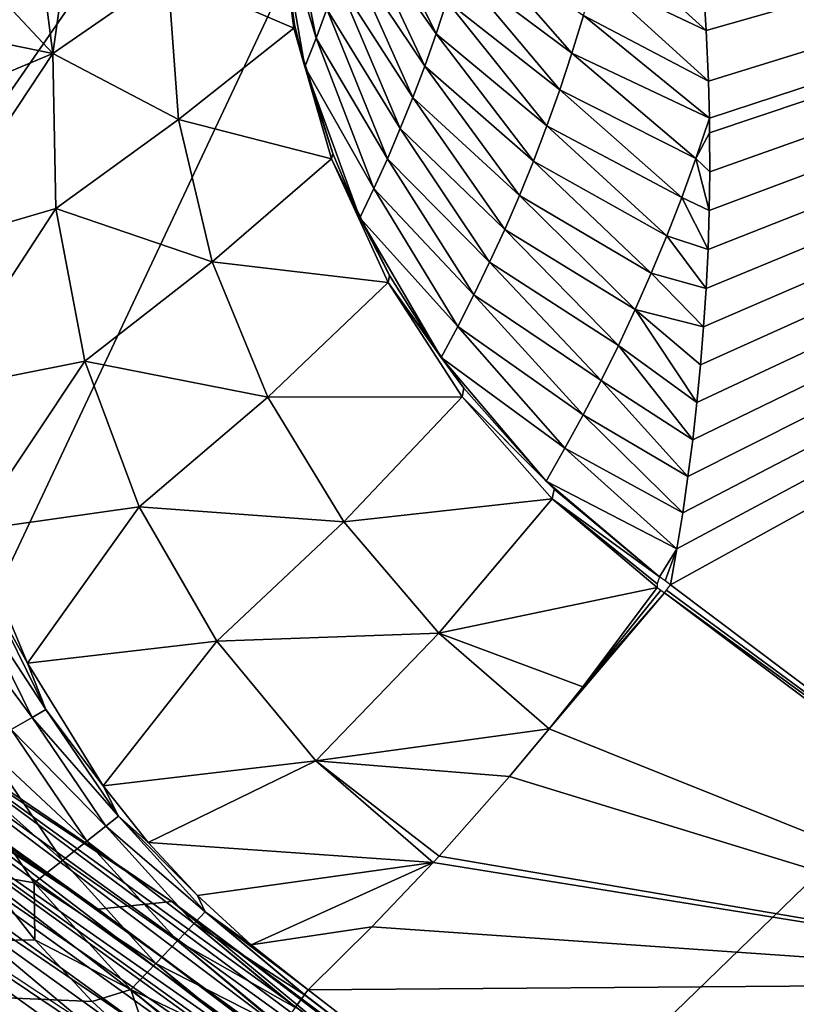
# Model space of a CAD drawing. Header units: millimetres. Extents: x -43.6 to 43.6, y -43.6 to 43.6.
# Tile 628 of 637: x 18.5 to 19.8, y 26.2 to 27.9. Entities that reach past the tile are written whole.
import ezdxf

# ---------------------------------------------------------------- set-up
doc = ezdxf.new("R2010")
doc.units = ezdxf.units.MM
doc.header["$LTSCALE"] = 52.148148
for name, color, linetype in [('150', 7, 'CONTINUOUS'), ('153', 7, 'CONTINUOUS'), ('157', 7, 'CONTINUOUS'), ('177', 7, 'CONTINUOUS'), ('236', 7, 'CONTINUOUS'), ('377', 7, 'CONTINUOUS'), ('412', 7, 'CONTINUOUS'), ('413', 7, 'CONTINUOUS'), ('416', 7, 'CONTINUOUS'), ('424', 7, 'CONTINUOUS'), ('69', 7, 'CONTINUOUS'), ('79', 7, 'CONTINUOUS'), ('89', 7, 'CONTINUOUS')]:
    doc.layers.add(name, color=color, linetype=linetype)

msp = doc.modelspace()

# ---------------------------------------------------------------- linework, layer by layer
at = {"layer": '150', "linetype": 'Continuous'}
for points in [[(19.5896, 26.9389, 10.7741), (19.6002, 26.9987, 10.9762), (22.9876, 28.8139, 23.9303), (19.5896, 26.9389, 10.7741)], [(20.4581, 26.2855, 10.7744), (19.5896, 26.9389, 10.7741), (22.9876, 28.8139, 23.9303), (20.4581, 26.2855, 10.7744)], [(19.6002, 26.9987, 10.9762), (19.61, 27.059, 11.1783), (22.9876, 28.8139, 23.9303), (19.6002, 26.9987, 10.9762)], [(19.61, 27.059, 11.1783), (19.6188, 27.12, 11.3804), (22.9876, 28.8139, 23.9303), (19.61, 27.059, 11.1783)], [(19.6188, 27.12, 11.3804), (19.6268, 27.1815, 11.5825), (22.9876, 28.8139, 23.9303), (19.6188, 27.12, 11.3804)], [(19.6268, 27.1815, 11.5825), (19.6339, 27.2437, 11.7847), (22.9876, 28.8139, 23.9303), (19.6268, 27.1815, 11.5825)], [(19.6339, 27.2437, 11.7847), (19.64, 27.3067, 11.9873), (22.9876, 28.8139, 23.9303), (19.6339, 27.2437, 11.7847)], [(19.64, 27.3067, 11.9873), (19.6451, 27.3705, 12.1903), (22.9876, 28.8139, 23.9303), (19.64, 27.3067, 11.9873)], [(19.6495, 27.8662, 13.6958), (19.644, 27.9495, 13.9362), (22.9876, 28.8139, 23.9303), (19.6495, 27.8662, 13.6958)], [(19.6451, 27.3705, 12.1903), (19.6493, 27.4348, 12.3927), (22.9876, 28.8139, 23.9303), (19.6451, 27.3705, 12.1903)], [(19.6493, 27.4348, 12.3927), (19.6524, 27.4996, 12.5947), (22.9876, 28.8139, 23.9303), (19.6493, 27.4348, 12.3927)], [(19.6532, 27.7815, 13.4474), (19.6495, 27.8662, 13.6958), (22.9876, 28.8139, 23.9303), (19.6532, 27.7815, 13.4474)], [(19.6524, 27.4996, 12.5947), (19.6544, 27.5649, 12.7959), (22.9876, 28.8139, 23.9303), (19.6524, 27.4996, 12.5947)], [(19.6548, 27.7195, 13.2634), (19.6532, 27.7815, 13.4474), (22.9876, 28.8139, 23.9303), (19.6548, 27.7195, 13.2634)], [(19.6544, 27.5649, 12.7959), (19.6553, 27.63, 12.9944), (22.9876, 28.8139, 23.9303), (19.6544, 27.5649, 12.7959)], [(19.6551, 27.6952, 13.1908), (19.6548, 27.7195, 13.2634), (22.9876, 28.8139, 23.9303), (19.6551, 27.6952, 13.1908)], [(19.6553, 27.63, 12.9944), (19.6551, 27.6952, 13.1908), (22.9876, 28.8139, 23.9303), (19.6553, 27.63, 12.9944)]]:
    msp.add_3dface(points, dxfattribs=at)
at = {"layer": '153', "color": 2, "linetype": 'Continuous'}
for points in [[(19.6484, 29.4468, 25.9303), (17.6817, 30.668, 25.9303), (16.0293, 24.215, 2.3697), (19.6484, 29.4468, 25.9303)], [(16.9026, 23.6137, 2.3697), (19.6484, 29.4468, 25.9303), (16.0293, 24.215, 2.3697), (16.9026, 23.6137, 2.3697)], [(21.5317, 28.099, 25.9303), (19.6484, 29.4468, 25.9303), (16.9026, 23.6137, 2.3697), (21.5317, 28.099, 25.9303)], [(17.7534, 22.9808, 2.3697), (21.5317, 28.099, 25.9303), (16.9026, 23.6137, 2.3697), (17.7534, 22.9808, 2.3697)], [(18.5805, 22.3173, 2.3697), (21.5317, 28.099, 25.9303), (17.7534, 22.9808, 2.3697), (18.5805, 22.3173, 2.3697)], [(23.3229, 26.631, 25.9303), (21.5317, 28.099, 25.9303), (18.5805, 22.3173, 2.3697), (23.3229, 26.631, 25.9303)], [(19.3828, 21.6242, 2.3697), (23.3229, 26.631, 25.9303), (18.5805, 22.3173, 2.3697), (19.3828, 21.6242, 2.3697)], [(20.159, 20.9026, 2.3697), (23.3229, 26.631, 25.9303), (19.3828, 21.6242, 2.3697), (20.159, 20.9026, 2.3697)]]:
    msp.add_3dface(points, dxfattribs=at)
at = {"layer": '157', "color": 1, "linetype": 'Continuous'}
for points in [[(18.5257, 26.3449, -15), (16.9117, 26.3148, -15), (18.4385, 26.4549, -15), (18.5257, 26.3449, -15)], [(18.6216, 26.2416, -15), (16.9117, 26.3148, -15), (18.5257, 26.3449, -15), (18.6216, 26.2416, -15)], [(18.7459, 25.0412, -15), (16.9117, 26.3148, -15), (18.7257, 26.1458, -15), (18.7459, 25.0412, -15)], [(18.7257, 26.1458, -15), (16.9117, 26.3148, -15), (18.6216, 26.2416, -15), (18.7257, 26.1458, -15)]]:
    msp.add_3dface(points, dxfattribs=at)
at = {"layer": '177', "linetype": 'Continuous'}
for points in [[(19.4428, 26.7682, 4.7218), (19.5796, 26.9252, 10.6612), (19.3866, 26.6976, 2.1386), (19.4428, 26.7682, 4.7218)], [(19.5796, 26.9252, 10.6612), (20.4477, 26.2721, 10.6615), (19.3866, 26.6976, 2.1386), (19.5796, 26.9252, 10.6612)], [(19.5674, 26.9341, 10.6607), (19.5735, 26.9296, 10.6611), (19.4428, 26.7682, 4.7218), (19.5674, 26.9341, 10.6607)], [(19.5735, 26.9296, 10.6611), (19.5796, 26.9252, 10.6612), (19.4428, 26.7682, 4.7218), (19.5735, 26.9296, 10.6611)], [(19.3203, 26.6182, -0.816), (19.3866, 26.6976, 2.1386), (20.4477, 26.2721, 10.6615), (19.3203, 26.6182, -0.816)], [(19.3203, 26.6182, -0.816), (20.4477, 26.2721, 10.6615), (19.2022, 26.4846, -5.8986), (19.3203, 26.6182, -0.816)], [(19.2022, 26.4846, -5.8986), (20.4477, 26.2721, 10.6615), (19.1924, 26.4739, -6.3107), (19.2022, 26.4846, -5.8986)], [(19.1924, 26.4739, -6.3107), (20.4477, 26.2721, 10.6615), (19.0899, 26.3663, -10.5273), (19.1924, 26.4739, -6.3107)], [(19.0899, 26.3663, -10.5273), (20.4477, 26.2721, 10.6615), (18.9832, 26.2612, -14.7587), (19.0899, 26.3663, -10.5273)], [(18.9832, 26.2612, -14.7587), (20.4477, 26.2721, 10.6615), (20.6477, 24.9736, -14.7587), (18.9832, 26.2612, -14.7587)]]:
    msp.add_3dface(points, dxfattribs=at)
at = {"layer": '236', "linetype": 'Continuous'}
for points in [[(20.4581, 26.2855, 10.7744), (19.5796, 26.9252, 10.6612), (19.5827, 26.9295, 10.7182), (20.4581, 26.2855, 10.7744)], [(20.4581, 26.2855, 10.7744), (20.4477, 26.2721, 10.6615), (19.5796, 26.9252, 10.6612), (20.4581, 26.2855, 10.7744)], [(19.5896, 26.9389, 10.7741), (20.4581, 26.2855, 10.7744), (19.5827, 26.9295, 10.7182), (19.5896, 26.9389, 10.7741)]]:
    msp.add_3dface(points, dxfattribs=at)
at = {"layer": '377', "linetype": 'Continuous'}
for points in [[(20.4786, 25.0993, -14.8215), (18.962, 26.2319, -14.8798), (18.977, 26.2527, -14.8221), (20.4786, 25.0993, -14.8215)], [(18.9772, 26.2529, -14.8215), (20.4786, 25.0993, -14.8215), (18.977, 26.2527, -14.8221), (18.9772, 26.2529, -14.8215)], [(18.9832, 26.2612, -14.7587), (20.6477, 24.9736, -14.7587), (18.9772, 26.2529, -14.8215), (18.9832, 26.2612, -14.7587)], [(20.6477, 24.9736, -14.7587), (20.4786, 25.0993, -14.8215), (18.9772, 26.2529, -14.8215), (20.6477, 24.9736, -14.7587)]]:
    msp.add_3dface(points, dxfattribs=at)
at = {"layer": '412', "linetype": 'Continuous'}
for points in [[(18.9316, 28.0696, 10.5688), (18.9452, 28.1163, 10.8198), (18.9964, 27.8533, 10.8748), (18.9316, 28.0696, 10.5688)], [(18.9964, 27.8533, 10.8748), (18.9452, 28.1163, 10.8198), (19.0144, 27.9018, 11.1281), (18.9964, 27.8533, 10.8748)], [(19.0632, 28.0525, 11.8875), (19.0777, 28.1046, 12.1404), (19.1973, 27.8607, 12.1717), (19.0632, 28.0525, 11.8875)], [(19.0777, 28.1046, 12.1404), (19.2155, 27.9157, 12.4218), (19.1973, 27.8607, 12.1717), (19.0777, 28.1046, 12.1404)], [(18.9604, 27.8765, 10.6074), (18.9316, 28.0696, 10.5688), (18.9776, 27.8057, 10.6213), (18.9604, 27.8765, 10.6074)], [(18.9776, 27.8057, 10.6213), (18.9316, 28.0696, 10.5688), (18.9964, 27.8533, 10.8748), (18.9776, 27.8057, 10.6213)], [(19.0478, 28.0013, 11.6344), (19.0632, 28.0525, 11.8875), (19.1783, 27.8069, 11.9215), (19.0478, 28.0013, 11.6344)], [(19.0632, 28.0525, 11.8875), (19.1973, 27.8607, 12.1717), (19.1783, 27.8069, 11.9215), (19.0632, 28.0525, 11.8875)], [(19.2487, 28.029, 12.9219), (19.4246, 27.8283, 12.9867), (19.2326, 27.9718, 12.6719), (19.2487, 28.029, 12.9219)], [(19.4438, 27.8912, 13.2393), (19.4246, 27.8283, 12.9867), (19.2487, 28.029, 12.9219), (19.4438, 27.8912, 13.2393)], [(19.4787, 28.0212, 13.7445), (19.6495, 27.8662, 13.6958), (19.4619, 27.9555, 13.4919), (19.4787, 28.0212, 13.7445)], [(19.644, 27.9495, 13.9362), (19.6495, 27.8662, 13.6958), (19.4787, 28.0212, 13.7445), (19.644, 27.9495, 13.9362)], [(19.0315, 27.9511, 11.3813), (19.0478, 28.0013, 11.6344), (19.1583, 27.7541, 11.6712), (19.0315, 27.9511, 11.3813)], [(19.0478, 28.0013, 11.6344), (19.1783, 27.8069, 11.9215), (19.1583, 27.7541, 11.6712), (19.0478, 28.0013, 11.6344)], [(19.2326, 27.9718, 12.6719), (19.4042, 27.7668, 12.734), (19.2155, 27.9157, 12.4218), (19.2326, 27.9718, 12.6719)], [(19.4246, 27.8283, 12.9867), (19.4042, 27.7668, 12.734), (19.2326, 27.9718, 12.6719), (19.4246, 27.8283, 12.9867)], [(19.0144, 27.9018, 11.1281), (19.0315, 27.9511, 11.3813), (19.1374, 27.7023, 11.4209), (19.0144, 27.9018, 11.1281)], [(19.0315, 27.9511, 11.3813), (19.1583, 27.7541, 11.6712), (19.1374, 27.7023, 11.4209), (19.0315, 27.9511, 11.3813)], [(19.4619, 27.9555, 13.4919), (19.6532, 27.7815, 13.4474), (19.4438, 27.8912, 13.2393), (19.4619, 27.9555, 13.4919)], [(19.6495, 27.8662, 13.6958), (19.6532, 27.7815, 13.4474), (19.4619, 27.9555, 13.4919), (19.6495, 27.8662, 13.6958)], [(19.2155, 27.9157, 12.4218), (19.3827, 27.7066, 12.4813), (19.1973, 27.8607, 12.1717), (19.2155, 27.9157, 12.4218)], [(19.4042, 27.7668, 12.734), (19.3827, 27.7066, 12.4813), (19.2155, 27.9157, 12.4218), (19.4042, 27.7668, 12.734)], [(18.9964, 27.8533, 10.8748), (19.0144, 27.9018, 11.1281), (19.1157, 27.6515, 11.1706), (18.9964, 27.8533, 10.8748)], [(19.0144, 27.9018, 11.1281), (19.1374, 27.7023, 11.4209), (19.1157, 27.6515, 11.1706), (19.0144, 27.9018, 11.1281)], [(19.4438, 27.8912, 13.2393), (19.6548, 27.7195, 13.2634), (19.4246, 27.8283, 12.9867), (19.4438, 27.8912, 13.2393)], [(19.6532, 27.7815, 13.4474), (19.6548, 27.7195, 13.2634), (19.4438, 27.8912, 13.2393), (19.6532, 27.7815, 13.4474)], [(18.9776, 27.8057, 10.6213), (18.9964, 27.8533, 10.8748), (19.0932, 27.6017, 10.9202), (18.9776, 27.8057, 10.6213)], [(18.9964, 27.8533, 10.8748), (19.1157, 27.6515, 11.1706), (19.0932, 27.6017, 10.9202), (18.9964, 27.8533, 10.8748)], [(19.1973, 27.8607, 12.1717), (19.3602, 27.6477, 12.2286), (19.1783, 27.8069, 11.9215), (19.1973, 27.8607, 12.1717)], [(19.3827, 27.7066, 12.4813), (19.3602, 27.6477, 12.2286), (19.1973, 27.8607, 12.1717), (19.3827, 27.7066, 12.4813)], [(19.4246, 27.8283, 12.9867), (19.6321, 27.6524, 13.011), (19.4042, 27.7668, 12.734), (19.4246, 27.8283, 12.9867)], [(19.6548, 27.7195, 13.2634), (19.6321, 27.6524, 13.011), (19.4246, 27.8283, 12.9867), (19.6548, 27.7195, 13.2634)], [(18.9776, 27.8057, 10.6213), (19.0932, 27.6017, 10.9202), (19.0699, 27.5528, 10.6695), (18.9776, 27.8057, 10.6213)], [(18.9776, 27.8057, 10.6213), (19.0699, 27.5528, 10.6695), (19.0242, 27.6606, 10.6492), (18.9776, 27.8057, 10.6213)], [(19.1783, 27.8069, 11.9215), (19.3367, 27.5901, 11.9759), (19.1583, 27.7541, 11.6712), (19.1783, 27.8069, 11.9215)], [(19.3602, 27.6477, 12.2286), (19.3367, 27.5901, 11.9759), (19.1783, 27.8069, 11.9215), (19.3602, 27.6477, 12.2286)], [(19.4042, 27.7668, 12.734), (19.6083, 27.587, 12.7594), (19.3827, 27.7066, 12.4813), (19.4042, 27.7668, 12.734)], [(19.6321, 27.6524, 13.011), (19.6083, 27.587, 12.7594), (19.4042, 27.7668, 12.734), (19.6321, 27.6524, 13.011)], [(19.1583, 27.7541, 11.6712), (19.3123, 27.5336, 11.7232), (19.1374, 27.7023, 11.4209), (19.1583, 27.7541, 11.6712)], [(19.3367, 27.5901, 11.9759), (19.3123, 27.5336, 11.7232), (19.1583, 27.7541, 11.6712), (19.3367, 27.5901, 11.9759)], [(19.6548, 27.7195, 13.2634), (19.6551, 27.6952, 13.1908), (19.6321, 27.6524, 13.011), (19.6548, 27.7195, 13.2634)], [(19.1374, 27.7023, 11.4209), (19.2869, 27.4784, 11.4705), (19.1157, 27.6515, 11.1706), (19.1374, 27.7023, 11.4209)], [(19.3123, 27.5336, 11.7232), (19.2869, 27.4784, 11.4705), (19.1374, 27.7023, 11.4209), (19.3123, 27.5336, 11.7232)], [(19.3827, 27.7066, 12.4813), (19.5833, 27.523, 12.5079), (19.3602, 27.6477, 12.2286), (19.3827, 27.7066, 12.4813)], [(19.6083, 27.587, 12.7594), (19.5833, 27.523, 12.5079), (19.3827, 27.7066, 12.4813), (19.6083, 27.587, 12.7594)], [(19.6551, 27.6952, 13.1908), (19.6553, 27.63, 12.9944), (19.6321, 27.6524, 13.011), (19.6551, 27.6952, 13.1908)], [(19.1157, 27.6515, 11.1706), (19.2607, 27.4242, 11.2177), (19.0932, 27.6017, 10.9202), (19.1157, 27.6515, 11.1706)], [(19.2869, 27.4784, 11.4705), (19.2607, 27.4242, 11.2177), (19.1157, 27.6515, 11.1706), (19.2869, 27.4784, 11.4705)], [(19.6321, 27.6524, 13.011), (19.6544, 27.5649, 12.7959), (19.6083, 27.587, 12.7594), (19.6321, 27.6524, 13.011)], [(19.6553, 27.63, 12.9944), (19.6544, 27.5649, 12.7959), (19.6321, 27.6524, 13.011), (19.6553, 27.63, 12.9944)], [(19.3602, 27.6477, 12.2286), (19.5573, 27.4605, 12.2563), (19.3367, 27.5901, 11.9759), (19.3602, 27.6477, 12.2286)], [(19.5833, 27.523, 12.5079), (19.5573, 27.4605, 12.2563), (19.3602, 27.6477, 12.2286), (19.5833, 27.523, 12.5079)], [(19.0932, 27.6017, 10.9202), (19.2336, 27.3712, 10.965), (19.0699, 27.5528, 10.6695), (19.0932, 27.6017, 10.9202)], [(19.2607, 27.4242, 11.2177), (19.2336, 27.3712, 10.965), (19.0932, 27.6017, 10.9202), (19.2607, 27.4242, 11.2177)], [(19.3367, 27.5901, 11.9759), (19.5303, 27.3993, 12.0048), (19.3123, 27.5336, 11.7232), (19.3367, 27.5901, 11.9759)], [(19.5573, 27.4605, 12.2563), (19.5303, 27.3993, 12.0048), (19.3367, 27.5901, 11.9759), (19.5573, 27.4605, 12.2563)], [(19.6083, 27.587, 12.7594), (19.6524, 27.4996, 12.5947), (19.5833, 27.523, 12.5079), (19.6083, 27.587, 12.7594)], [(19.6544, 27.5649, 12.7959), (19.6524, 27.4996, 12.5947), (19.6083, 27.587, 12.7594), (19.6544, 27.5649, 12.7959)], [(19.2336, 27.3712, 10.965), (19.2058, 27.3192, 10.712), (19.0699, 27.5528, 10.6695), (19.2336, 27.3712, 10.965)], [(19.2058, 27.3192, 10.712), (19.1194, 27.4562, 10.6874), (19.0699, 27.5528, 10.6695), (19.2058, 27.3192, 10.712)], [(19.3123, 27.5336, 11.7232), (19.5023, 27.3394, 11.7533), (19.2869, 27.4784, 11.4705), (19.3123, 27.5336, 11.7232)], [(19.5303, 27.3993, 12.0048), (19.5023, 27.3394, 11.7533), (19.3123, 27.5336, 11.7232), (19.5303, 27.3993, 12.0048)], [(19.5833, 27.523, 12.5079), (19.6493, 27.4348, 12.3927), (19.5573, 27.4605, 12.2563), (19.5833, 27.523, 12.5079)], [(19.6524, 27.4996, 12.5947), (19.6493, 27.4348, 12.3927), (19.5833, 27.523, 12.5079), (19.6524, 27.4996, 12.5947)], [(19.2869, 27.4784, 11.4705), (19.4733, 27.2808, 11.5018), (19.2607, 27.4242, 11.2177), (19.2869, 27.4784, 11.4705)], [(19.5023, 27.3394, 11.7533), (19.4733, 27.2808, 11.5018), (19.2869, 27.4784, 11.4705), (19.5023, 27.3394, 11.7533)], [(19.5573, 27.4605, 12.2563), (19.6451, 27.3705, 12.1903), (19.5303, 27.3993, 12.0048), (19.5573, 27.4605, 12.2563)], [(19.6493, 27.4348, 12.3927), (19.6451, 27.3705, 12.1903), (19.5573, 27.4605, 12.2563), (19.6493, 27.4348, 12.3927)], [(19.2607, 27.4242, 11.2177), (19.4435, 27.2234, 11.2504), (19.2336, 27.3712, 10.965), (19.2607, 27.4242, 11.2177)], [(19.4733, 27.2808, 11.5018), (19.4435, 27.2234, 11.2504), (19.2607, 27.4242, 11.2177), (19.4733, 27.2808, 11.5018)], [(19.5303, 27.3993, 12.0048), (19.6339, 27.2437, 11.7847), (19.5023, 27.3394, 11.7533), (19.5303, 27.3993, 12.0048)], [(19.6451, 27.3705, 12.1903), (19.64, 27.3067, 11.9873), (19.5303, 27.3993, 12.0048), (19.6451, 27.3705, 12.1903)], [(19.64, 27.3067, 11.9873), (19.6339, 27.2437, 11.7847), (19.5303, 27.3993, 12.0048), (19.64, 27.3067, 11.9873)], [(19.2336, 27.3712, 10.965), (19.4128, 27.1672, 10.999), (19.2058, 27.3192, 10.712), (19.2336, 27.3712, 10.965)], [(19.4435, 27.2234, 11.2504), (19.4128, 27.1672, 10.999), (19.2336, 27.3712, 10.965), (19.4435, 27.2234, 11.2504)], [(19.5023, 27.3394, 11.7533), (19.6268, 27.1815, 11.5825), (19.4733, 27.2808, 11.5018), (19.5023, 27.3394, 11.7533)], [(19.6339, 27.2437, 11.7847), (19.6268, 27.1815, 11.5825), (19.5023, 27.3394, 11.7533), (19.6339, 27.2437, 11.7847)], [(19.4128, 27.1672, 10.999), (19.3813, 27.1121, 10.7475), (19.2058, 27.3192, 10.712), (19.4128, 27.1672, 10.999)], [(19.3813, 27.1121, 10.7475), (19.2438, 27.2676, 10.7211), (19.2058, 27.3192, 10.712), (19.3813, 27.1121, 10.7475)], [(19.4733, 27.2808, 11.5018), (19.6188, 27.12, 11.3804), (19.4435, 27.2234, 11.2504), (19.4733, 27.2808, 11.5018)], [(19.6268, 27.1815, 11.5825), (19.6188, 27.12, 11.3804), (19.4733, 27.2808, 11.5018), (19.6268, 27.1815, 11.5825)], [(19.4435, 27.2234, 11.2504), (19.61, 27.059, 11.1783), (19.4128, 27.1672, 10.999), (19.4435, 27.2234, 11.2504)], [(19.6188, 27.12, 11.3804), (19.61, 27.059, 11.1783), (19.4435, 27.2234, 11.2504), (19.6188, 27.12, 11.3804)], [(19.4128, 27.1672, 10.999), (19.6002, 26.9987, 10.9762), (19.3813, 27.1121, 10.7475), (19.4128, 27.1672, 10.999)], [(19.61, 27.059, 11.1783), (19.6002, 26.9987, 10.9762), (19.4128, 27.1672, 10.999), (19.61, 27.059, 11.1783)], [(19.6002, 26.9987, 10.9762), (19.5712, 26.952, 10.7727), (19.3813, 27.1121, 10.7475), (19.6002, 26.9987, 10.9762)], [(19.3813, 27.1121, 10.7475), (19.5712, 26.952, 10.7727), (19.3948, 27.0989, 10.7496), (19.3813, 27.1121, 10.7475)], [(19.5712, 26.952, 10.7727), (19.6002, 26.9987, 10.9762), (19.5804, 26.9455, 10.7735), (19.5712, 26.952, 10.7727)], [(19.6002, 26.9987, 10.9762), (19.5896, 26.9389, 10.7741), (19.5804, 26.9455, 10.7735), (19.6002, 26.9987, 10.9762)]]:
    msp.add_3dface(points, dxfattribs=at)
at = {"layer": '413', "linetype": 'Continuous'}
for points in [[(18.9288, 28.0961, 10.5424), (18.9591, 27.8702, 10.5682), (18.7482, 27.9613, 2.1672), (18.9288, 28.0961, 10.5424)], [(18.5278, 28.0448, -9.4288), (18.592, 28.0839, -6.4066), (18.5556, 27.828, -6.3144), (18.5278, 28.0448, -9.4288)], [(18.5556, 27.828, -6.3144), (18.592, 28.0839, -6.4066), (18.7482, 27.9613, 2.1672), (18.5556, 27.828, -6.3144)], [(18.4126, 27.9807, -14.7544), (18.5278, 28.0448, -9.4288), (18.5556, 27.828, -6.3144), (18.4126, 27.9807, -14.7544)], [(18.3809, 27.8638, -14.755), (18.4126, 27.9807, -14.7544), (18.5556, 27.828, -6.3144), (18.3809, 27.8638, -14.755)], [(18.5556, 27.828, -6.3144), (18.7482, 27.9613, 2.1672), (18.7662, 27.7173, 2.1734), (18.5556, 27.828, -6.3144)], [(18.7482, 27.9613, 2.1672), (18.9591, 27.8702, 10.5682), (18.7662, 27.7173, 2.1734), (18.7482, 27.9613, 2.1672)], [(18.3585, 27.7452, -14.7555), (18.3809, 27.8638, -14.755), (18.5556, 27.828, -6.3144), (18.3585, 27.7452, -14.7555)], [(18.9591, 27.8702, 10.5682), (19.0223, 27.6515, 10.5922), (18.7662, 27.7173, 2.1734), (18.9591, 27.8702, 10.5682)], [(18.3417, 27.5043, -14.7565), (18.3585, 27.7452, -14.7555), (18.5556, 27.828, -6.3144), (18.3417, 27.5043, -14.7565)], [(18.5608, 27.5682, -6.3078), (18.3417, 27.5043, -14.7565), (18.5556, 27.828, -6.3144), (18.5608, 27.5682, -6.3078)], [(18.5608, 27.5682, -6.3078), (18.5556, 27.828, -6.3144), (18.7662, 27.7173, 2.1734), (18.5608, 27.5682, -6.3078)], [(18.5608, 27.5682, -6.3078), (18.7662, 27.7173, 2.1734), (18.8225, 27.4792, 2.1786), (18.5608, 27.5682, -6.3078)], [(18.7662, 27.7173, 2.1734), (19.0223, 27.6515, 10.5922), (18.8225, 27.4792, 2.1786), (18.7662, 27.7173, 2.1734)], [(19.0223, 27.6515, 10.5922), (19.1169, 27.4444, 10.6139), (18.8225, 27.4792, 2.1786), (19.0223, 27.6515, 10.5922)], [(18.3624, 27.264, -14.7574), (18.3417, 27.5043, -14.7565), (18.5608, 27.5682, -6.3078), (18.3624, 27.264, -14.7574)], [(18.6095, 27.3129, -6.3024), (18.3624, 27.264, -14.7574), (18.5608, 27.5682, -6.3078), (18.6095, 27.3129, -6.3024)], [(18.6095, 27.3129, -6.3024), (18.5608, 27.5682, -6.3078), (18.8225, 27.4792, 2.1786), (18.6095, 27.3129, -6.3024)], [(18.6095, 27.3129, -6.3024), (18.8225, 27.4792, 2.1786), (18.9155, 27.2529, 2.1826), (18.6095, 27.3129, -6.3024)], [(18.8225, 27.4792, 2.1786), (19.1169, 27.4444, 10.6139), (18.9155, 27.2529, 2.1826), (18.8225, 27.4792, 2.1786)], [(19.1169, 27.4444, 10.6139), (19.2408, 27.2534, 10.6328), (18.9155, 27.2529, 2.1826), (19.1169, 27.4444, 10.6139)], [(18.4201, 27.0298, -14.7581), (18.3624, 27.264, -14.7574), (18.6095, 27.3129, -6.3024), (18.4201, 27.0298, -14.7581)], [(18.7001, 27.0693, -6.2983), (18.4201, 27.0298, -14.7581), (18.6095, 27.3129, -6.3024), (18.7001, 27.0693, -6.2983)], [(18.7001, 27.0693, -6.2983), (18.6095, 27.3129, -6.3024), (18.9155, 27.2529, 2.1826), (18.7001, 27.0693, -6.2983)], [(18.9155, 27.2529, 2.1826), (19.2408, 27.2534, 10.6328), (19.043, 27.044, 2.1855), (18.9155, 27.2529, 2.1826)], [(19.2408, 27.2534, 10.6328), (19.3914, 27.0826, 10.6485), (19.043, 27.044, 2.1855), (19.2408, 27.2534, 10.6328)], [(18.7001, 27.0693, -6.2983), (18.9155, 27.2529, 2.1826), (19.043, 27.044, 2.1855), (18.7001, 27.0693, -6.2983)], [(19.043, 27.044, 2.1855), (19.3914, 27.0826, 10.6485), (19.2017, 26.8577, 2.187), (19.043, 27.044, 2.1855)], [(19.3914, 27.0826, 10.6485), (19.5674, 26.9341, 10.6607), (19.2017, 26.8577, 2.187), (19.3914, 27.0826, 10.6485)], [(18.5134, 26.8075, -14.7585), (18.4201, 27.0298, -14.7581), (18.7001, 27.0693, -6.2983), (18.5134, 26.8075, -14.7585)], [(18.8301, 26.8442, -6.2957), (18.5134, 26.8075, -14.7585), (18.7001, 27.0693, -6.2983), (18.8301, 26.8442, -6.2957)], [(18.8301, 26.8442, -6.2957), (18.7001, 27.0693, -6.2983), (19.043, 27.044, 2.1855), (18.8301, 26.8442, -6.2957)], [(18.8301, 26.8442, -6.2957), (19.043, 27.044, 2.1855), (19.2017, 26.8577, 2.187), (18.8301, 26.8442, -6.2957)], [(19.5674, 26.9341, 10.6607), (19.4428, 26.7682, 4.7218), (19.2017, 26.8577, 2.187), (19.5674, 26.9341, 10.6607)], [(18.9959, 26.644, -6.2945), (18.8301, 26.8442, -6.2957), (19.2017, 26.8577, 2.187), (18.9959, 26.644, -6.2945)], [(19.3866, 26.6976, 2.1386), (18.9959, 26.644, -6.2945), (19.2017, 26.8577, 2.187), (19.3866, 26.6976, 2.1386)], [(19.4428, 26.7682, 4.7218), (19.3866, 26.6976, 2.1386), (19.2017, 26.8577, 2.187), (19.4428, 26.7682, 4.7218)], [(18.6402, 26.6024, -14.7588), (18.5134, 26.8075, -14.7585), (18.8301, 26.8442, -6.2957), (18.6402, 26.6024, -14.7588)], [(18.9959, 26.644, -6.2945), (18.6402, 26.6024, -14.7588), (18.8301, 26.8442, -6.2957), (18.9959, 26.644, -6.2945)], [(19.3866, 26.6976, 2.1386), (19.3203, 26.6182, -0.816), (18.9959, 26.644, -6.2945), (19.3866, 26.6976, 2.1386)], [(18.7152, 26.5077, -14.7589), (18.6402, 26.6024, -14.7588), (18.9959, 26.644, -6.2945), (18.7152, 26.5077, -14.7589)], [(19.1924, 26.4739, -6.3107), (18.7152, 26.5077, -14.7589), (18.9959, 26.644, -6.2945), (19.1924, 26.4739, -6.3107)], [(19.3203, 26.6182, -0.816), (19.2022, 26.4846, -5.8986), (18.9959, 26.644, -6.2945), (19.3203, 26.6182, -0.816)], [(19.2022, 26.4846, -5.8986), (19.1924, 26.4739, -6.3107), (18.9959, 26.644, -6.2945), (19.2022, 26.4846, -5.8986)], [(18.7152, 26.5077, -14.7589), (19.1924, 26.4739, -6.3107), (18.7979, 26.4187, -14.7589), (18.7152, 26.5077, -14.7589)], [(18.7979, 26.4187, -14.7589), (19.1924, 26.4739, -6.3107), (18.8875, 26.3362, -14.7588), (18.7979, 26.4187, -14.7589)], [(19.1924, 26.4739, -6.3107), (19.0899, 26.3663, -10.5273), (18.8875, 26.3362, -14.7588), (19.1924, 26.4739, -6.3107)], [(19.0899, 26.3663, -10.5273), (18.9832, 26.2612, -14.7587), (18.8875, 26.3362, -14.7588), (19.0899, 26.3663, -10.5273)]]:
    msp.add_3dface(points, dxfattribs=at)
at = {"layer": '416', "linetype": 'Continuous'}
for points in [[(18.9316, 28.0696, 10.5688), (18.9604, 27.8765, 10.6074), (18.9288, 28.0961, 10.5424), (18.9316, 28.0696, 10.5688)], [(18.9604, 27.8765, 10.6074), (18.9591, 27.8702, 10.5682), (18.9288, 28.0961, 10.5424), (18.9604, 27.8765, 10.6074)], [(18.9604, 27.8765, 10.6074), (18.9776, 27.8057, 10.6213), (18.9591, 27.8702, 10.5682), (18.9604, 27.8765, 10.6074)], [(18.9776, 27.8057, 10.6213), (19.0242, 27.6606, 10.6492), (18.9591, 27.8702, 10.5682), (18.9776, 27.8057, 10.6213)], [(19.0242, 27.6606, 10.6492), (19.0223, 27.6515, 10.5922), (18.9591, 27.8702, 10.5682), (19.0242, 27.6606, 10.6492)], [(19.0242, 27.6606, 10.6492), (19.0699, 27.5528, 10.6695), (19.0223, 27.6515, 10.5922), (19.0242, 27.6606, 10.6492)], [(19.0699, 27.5528, 10.6695), (19.1194, 27.4562, 10.6874), (19.0223, 27.6515, 10.5922), (19.0699, 27.5528, 10.6695)], [(19.1194, 27.4562, 10.6874), (19.1169, 27.4444, 10.6139), (19.0223, 27.6515, 10.5922), (19.1194, 27.4562, 10.6874)], [(19.1194, 27.4562, 10.6874), (19.2058, 27.3192, 10.712), (19.1169, 27.4444, 10.6139), (19.1194, 27.4562, 10.6874)], [(19.2058, 27.3192, 10.712), (19.2438, 27.2676, 10.7211), (19.1169, 27.4444, 10.6139), (19.2058, 27.3192, 10.712)], [(19.2438, 27.2676, 10.7211), (19.2408, 27.2534, 10.6328), (19.1169, 27.4444, 10.6139), (19.2438, 27.2676, 10.7211)], [(19.2438, 27.2676, 10.7211), (19.3813, 27.1121, 10.7475), (19.2408, 27.2534, 10.6328), (19.2438, 27.2676, 10.7211)], [(19.3813, 27.1121, 10.7475), (19.3948, 27.0989, 10.7496), (19.2408, 27.2534, 10.6328), (19.3813, 27.1121, 10.7475)], [(19.3948, 27.0989, 10.7496), (19.3914, 27.0826, 10.6485), (19.2408, 27.2534, 10.6328), (19.3948, 27.0989, 10.7496)], [(19.3948, 27.0989, 10.7496), (19.5712, 26.952, 10.7727), (19.3914, 27.0826, 10.6485), (19.3948, 27.0989, 10.7496)], [(19.5674, 26.9341, 10.6607), (19.3914, 27.0826, 10.6485), (19.5674, 26.9405, 10.7172), (19.5674, 26.9341, 10.6607)], [(19.3914, 27.0826, 10.6485), (19.5712, 26.952, 10.7727), (19.5674, 26.9405, 10.7172), (19.3914, 27.0826, 10.6485)]]:
    msp.add_3dface(points, dxfattribs=at)
at = {"layer": '424', "linetype": 'Continuous'}
for points in [[(18.4201, 27.0298, -14.7581), (18.5134, 26.8075, -14.7585), (18.4482, 26.9241, -14.8217), (18.4201, 27.0298, -14.7581)], [(18.5439, 26.7302, -14.8221), (18.4238, 26.9141, -14.8807), (18.4482, 26.9241, -14.8217), (18.5439, 26.7302, -14.8221)], [(18.5134, 26.8075, -14.7585), (18.5439, 26.7302, -14.8221), (18.4482, 26.9241, -14.8217), (18.5134, 26.8075, -14.7585)], [(18.5211, 26.7169, -14.881), (18.3862, 26.8987, -14.931), (18.4238, 26.9141, -14.8807), (18.5211, 26.7169, -14.881)], [(18.5211, 26.7169, -14.881), (18.4238, 26.9141, -14.8807), (18.5439, 26.7302, -14.8221), (18.5211, 26.7169, -14.881)], [(18.4859, 26.6964, -14.9312), (18.3862, 26.8987, -14.931), (18.5211, 26.7169, -14.881), (18.4859, 26.6964, -14.9312)], [(18.5134, 26.8075, -14.7585), (18.6402, 26.6024, -14.7588), (18.5439, 26.7302, -14.8221), (18.5134, 26.8075, -14.7585)], [(18.6656, 26.5514, -14.8223), (18.5211, 26.7169, -14.881), (18.5439, 26.7302, -14.8221), (18.6656, 26.5514, -14.8223)], [(18.6402, 26.6024, -14.7588), (18.6656, 26.5514, -14.8223), (18.5439, 26.7302, -14.8221), (18.6402, 26.6024, -14.7588)], [(18.6448, 26.535, -14.8812), (18.4859, 26.6964, -14.9312), (18.5211, 26.7169, -14.881), (18.6448, 26.535, -14.8812)], [(18.6448, 26.535, -14.8812), (18.5211, 26.7169, -14.881), (18.6656, 26.5514, -14.8223), (18.6448, 26.535, -14.8812)], [(18.6128, 26.5098, -14.9313), (18.4409, 26.67, -14.9693), (18.4859, 26.6964, -14.9312), (18.6128, 26.5098, -14.9313)], [(18.6128, 26.5098, -14.9313), (18.4859, 26.6964, -14.9312), (18.6448, 26.535, -14.8812), (18.6128, 26.5098, -14.9313)], [(18.5718, 26.4775, -14.9694), (18.3889, 26.6397, -14.9927), (18.4409, 26.67, -14.9693), (18.5718, 26.4775, -14.9694)], [(18.5718, 26.4775, -14.9694), (18.4409, 26.67, -14.9693), (18.6128, 26.5098, -14.9313), (18.5718, 26.4775, -14.9694)], [(18.5245, 26.4402, -14.9928), (18.4385, 26.4549, -15), (18.3889, 26.6397, -14.9927), (18.5245, 26.4402, -14.9928)], [(18.5245, 26.4402, -14.9928), (18.3889, 26.6397, -14.9927), (18.5718, 26.4775, -14.9694), (18.5245, 26.4402, -14.9928)], [(18.6402, 26.6024, -14.7588), (18.7152, 26.5077, -14.7589), (18.6656, 26.5514, -14.8223), (18.6402, 26.6024, -14.7588)], [(18.8109, 26.3912, -14.8223), (18.6448, 26.535, -14.8812), (18.6656, 26.5514, -14.8223), (18.8109, 26.3912, -14.8223)], [(18.7152, 26.5077, -14.7589), (18.7979, 26.4187, -14.7589), (18.6656, 26.5514, -14.8223), (18.7152, 26.5077, -14.7589)], [(18.7979, 26.4187, -14.7589), (18.8109, 26.3912, -14.8223), (18.6656, 26.5514, -14.8223), (18.7979, 26.4187, -14.7589)], [(18.7926, 26.3721, -14.8812), (18.6128, 26.5098, -14.9313), (18.6448, 26.535, -14.8812), (18.7926, 26.3721, -14.8812)], [(18.7926, 26.3721, -14.8812), (18.6448, 26.535, -14.8812), (18.8109, 26.3912, -14.8223), (18.7926, 26.3721, -14.8812)], [(18.7644, 26.3427, -14.9314), (18.5718, 26.4775, -14.9694), (18.6128, 26.5098, -14.9313), (18.7644, 26.3427, -14.9314)], [(18.7644, 26.3427, -14.9314), (18.6128, 26.5098, -14.9313), (18.7926, 26.3721, -14.8812), (18.7644, 26.3427, -14.9314)], [(18.7282, 26.305, -14.9694), (18.5245, 26.4402, -14.9928), (18.5718, 26.4775, -14.9694), (18.7282, 26.305, -14.9694)], [(18.7282, 26.305, -14.9694), (18.5718, 26.4775, -14.9694), (18.7644, 26.3427, -14.9314), (18.7282, 26.305, -14.9694)], [(18.5257, 26.3449, -15), (18.4385, 26.4549, -15), (18.5245, 26.4402, -14.9928), (18.5257, 26.3449, -15)], [(18.6865, 26.2616, -14.9928), (18.5257, 26.3449, -15), (18.5245, 26.4402, -14.9928), (18.6865, 26.2616, -14.9928)], [(18.6865, 26.2616, -14.9928), (18.5245, 26.4402, -14.9928), (18.7282, 26.305, -14.9694), (18.6865, 26.2616, -14.9928)], [(18.7979, 26.4187, -14.7589), (18.8875, 26.3362, -14.7588), (18.8109, 26.3912, -14.8223), (18.7979, 26.4187, -14.7589)], [(18.977, 26.2527, -14.8221), (18.7926, 26.3721, -14.8812), (18.8109, 26.3912, -14.8223), (18.977, 26.2527, -14.8221)], [(18.9832, 26.2612, -14.7587), (18.9772, 26.2529, -14.8215), (18.8109, 26.3912, -14.8223), (18.9832, 26.2612, -14.7587)], [(18.8875, 26.3362, -14.7588), (18.9832, 26.2612, -14.7587), (18.8109, 26.3912, -14.8223), (18.8875, 26.3362, -14.7588)], [(18.9772, 26.2529, -14.8215), (18.977, 26.2527, -14.8221), (18.8109, 26.3912, -14.8223), (18.9772, 26.2529, -14.8215)], [(18.9615, 26.2312, -14.8811), (18.7644, 26.3427, -14.9314), (18.7926, 26.3721, -14.8812), (18.9615, 26.2312, -14.8811)], [(18.962, 26.2319, -14.8798), (18.9615, 26.2312, -14.8811), (18.7926, 26.3721, -14.8812), (18.962, 26.2319, -14.8798)], [(18.977, 26.2527, -14.8221), (18.962, 26.2319, -14.8798), (18.7926, 26.3721, -14.8812), (18.977, 26.2527, -14.8221)], [(18.6216, 26.2416, -15), (18.5257, 26.3449, -15), (18.6865, 26.2616, -14.9928), (18.6216, 26.2416, -15)], [(18.9377, 26.1983, -14.9313), (18.7282, 26.305, -14.9694), (18.7644, 26.3427, -14.9314), (18.9377, 26.1983, -14.9313)], [(18.9386, 26.1995, -14.9297), (18.9377, 26.1983, -14.9313), (18.7644, 26.3427, -14.9314), (18.9386, 26.1995, -14.9297)], [(18.9615, 26.2312, -14.8811), (18.9386, 26.1995, -14.9297), (18.7644, 26.3427, -14.9314), (18.9615, 26.2312, -14.8811)], [(18.9071, 26.156, -14.9693), (18.6865, 26.2616, -14.9928), (18.7282, 26.305, -14.9694), (18.9071, 26.156, -14.9693)], [(18.9086, 26.158, -14.9679), (18.9071, 26.156, -14.9693), (18.7282, 26.305, -14.9694), (18.9086, 26.158, -14.9679)], [(18.9377, 26.1983, -14.9313), (18.9086, 26.158, -14.9679), (18.7282, 26.305, -14.9694), (18.9377, 26.1983, -14.9313)], [(18.7257, 26.1458, -15), (18.6216, 26.2416, -15), (18.6865, 26.2616, -14.9928), (18.7257, 26.1458, -15)], [(18.8718, 26.1072, -14.9927), (18.7257, 26.1458, -15), (18.6865, 26.2616, -14.9928), (18.8718, 26.1072, -14.9927)], [(18.8739, 26.11, -14.9919), (18.8718, 26.1072, -14.9927), (18.6865, 26.2616, -14.9928), (18.8739, 26.11, -14.9919)], [(18.9071, 26.156, -14.9693), (18.8739, 26.11, -14.9919), (18.6865, 26.2616, -14.9928), (18.9071, 26.156, -14.9693)]]:
    msp.add_3dface(points, dxfattribs=at)
at = {"layer": '69', "color": 40, "linetype": 'Continuous', "true_color": 0xffde00}
for points in [[(18.6315, 26.3957, -19.9544), (16.8537, 27.5649, -19.9544), (16.9704, 27.5895, -15.2544), (18.6315, 26.3957, -19.9544)], [(18.7549, 26.4089, -15.2544), (18.6315, 26.3957, -19.9544), (16.9704, 27.5895, -15.2544), (18.7549, 26.4089, -15.2544)], [(20.3285, 25.1121, -19.9544), (18.6315, 26.3957, -19.9544), (18.7549, 26.4089, -15.2544), (20.3285, 25.1121, -19.9544)], [(20.4575, 25.1131, -15.2544), (20.3285, 25.1121, -19.9544), (18.7549, 26.4089, -15.2544), (20.4575, 25.1131, -15.2544)]]:
    msp.add_3dface(points, dxfattribs=at)
at = {"layer": '79', "color": 40, "linetype": 'Continuous', "true_color": 0xffde00}
for points in [[(18.7549, 26.4089, -15.2544), (16.9704, 27.5895, -15.2544), (18.1645, 26.8093, -15.1888), (18.7549, 26.4089, -15.2544)], [(18.61, 26.2052, -15), (18.0651, 26.6625, -15.0086), (16.8393, 27.3767, -15), (18.61, 26.2052, -15)], [(19.7672, 25.6196, -15.1275), (18.1645, 26.8093, -15.1888), (18.1508, 26.789, -15.1275), (19.7672, 25.6196, -15.1275)], [(19.7821, 25.6389, -15.1888), (18.7549, 26.4089, -15.2544), (18.1645, 26.8093, -15.1888), (19.7821, 25.6389, -15.1888)], [(19.7821, 25.6389, -15.1888), (18.1645, 26.8093, -15.1888), (19.7672, 25.6196, -15.1275), (19.7821, 25.6389, -15.1888)], [(19.7429, 25.5881, -15.0747), (18.1508, 26.789, -15.1275), (18.1285, 26.7561, -15.0747), (19.7429, 25.5881, -15.0747)], [(19.7672, 25.6196, -15.1275), (18.1508, 26.789, -15.1275), (19.7429, 25.5881, -15.0747), (19.7672, 25.6196, -15.1275)], [(19.7111, 25.5468, -15.0341), (18.1285, 26.7561, -15.0747), (18.0993, 26.713, -15.0341), (19.7111, 25.5468, -15.0341)], [(19.7429, 25.5881, -15.0747), (18.1285, 26.7561, -15.0747), (19.7111, 25.5468, -15.0341), (19.7429, 25.5881, -15.0747)], [(19.6739, 25.4986, -15.0086), (18.0993, 26.713, -15.0341), (18.0651, 26.6625, -15.0086), (19.6739, 25.4986, -15.0086)], [(19.7111, 25.5468, -15.0341), (18.0993, 26.713, -15.0341), (19.6739, 25.4986, -15.0086), (19.7111, 25.5468, -15.0341)], [(19.6739, 25.4986, -15.0086), (18.0651, 26.6625, -15.0086), (18.61, 26.2052, -15), (19.6739, 25.4986, -15.0086)], [(20.4575, 25.1131, -15.2544), (18.7549, 26.4089, -15.2544), (19.7821, 25.6389, -15.1888), (20.4575, 25.1131, -15.2544)]]:
    msp.add_3dface(points, dxfattribs=at)
at = {"layer": '89', "color": 40, "linetype": 'Continuous', "true_color": 0xffde00}
for points in [[(16.8537, 27.5649, -19.9544), (18.6315, 26.3957, -19.9544), (18.0423, 26.7907, -20.018), (16.8537, 27.5649, -19.9544)], [(18.0423, 26.7907, -20.018), (19.6542, 25.6315, -20.018), (18.0281, 26.7695, -20.0773), (18.0423, 26.7907, -20.018)], [(18.0423, 26.7907, -20.018), (18.6315, 26.3957, -19.9544), (19.6542, 25.6315, -20.018), (18.0423, 26.7907, -20.018)], [(18.0281, 26.7695, -20.0773), (19.6387, 25.6113, -20.0773), (18.0058, 26.7365, -20.1282), (18.0281, 26.7695, -20.0773)], [(18.0281, 26.7695, -20.0773), (19.6542, 25.6315, -20.018), (19.6387, 25.6113, -20.0773), (18.0281, 26.7695, -20.0773)], [(18.0058, 26.7365, -20.1282), (19.6145, 25.5797, -20.1282), (17.9771, 26.6938, -20.1672), (18.0058, 26.7365, -20.1282)], [(18.0058, 26.7365, -20.1282), (19.6387, 25.6113, -20.0773), (19.6145, 25.5797, -20.1282), (18.0058, 26.7365, -20.1282)], [(17.9771, 26.6938, -20.1672), (19.5831, 25.5389, -20.1672), (17.9437, 26.6442, -20.1917), (17.9771, 26.6938, -20.1672)], [(17.9771, 26.6938, -20.1672), (19.6145, 25.5797, -20.1282), (19.5831, 25.5389, -20.1672), (17.9771, 26.6938, -20.1672)], [(18.4873, 26.1916, -20.2), (17.9437, 26.6442, -20.1917), (19.5468, 25.4914, -20.1917), (18.4873, 26.1916, -20.2)], [(17.9437, 26.6442, -20.1917), (19.5831, 25.5389, -20.1672), (19.5468, 25.4914, -20.1917), (17.9437, 26.6442, -20.1917)], [(18.6315, 26.3957, -19.9544), (20.3285, 25.1121, -19.9544), (19.6542, 25.6315, -20.018), (18.6315, 26.3957, -19.9544)]]:
    msp.add_3dface(points, dxfattribs=at)

doc.saveas('drawing.dxf')
